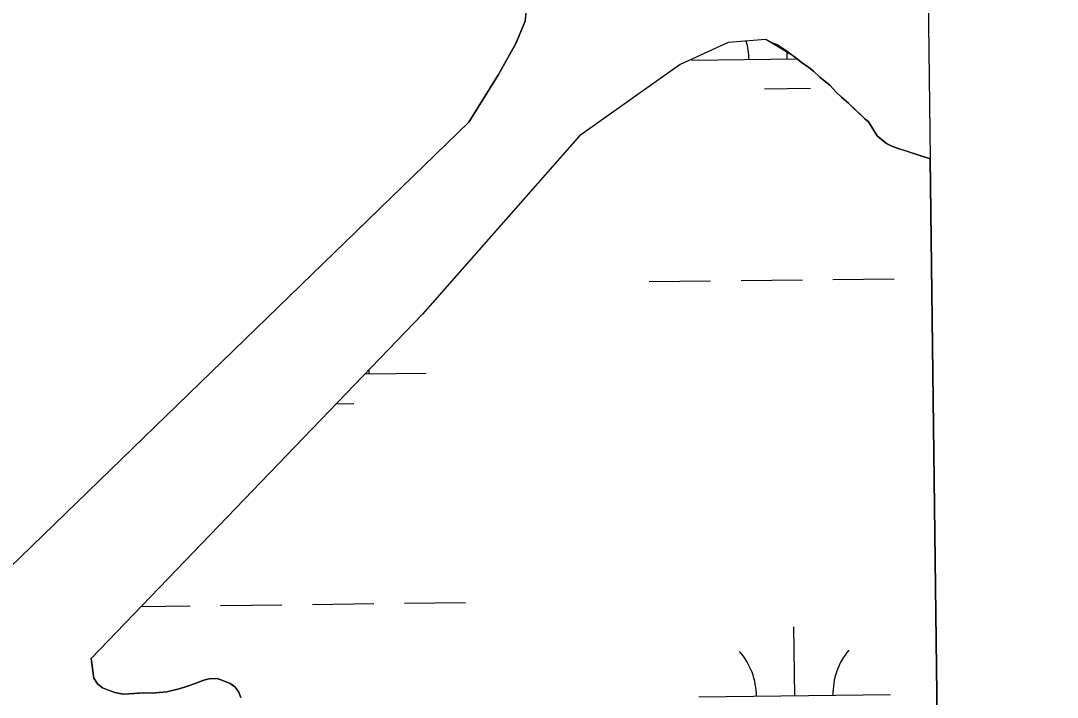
# Model space of a CAD drawing. Extents: x 3694830 to 3732949, y 415201 to 440970.
# Drawn here: x 3730274 to 3730816, y 426088 to 426442 of the extents above; entities that cross this region are included whole.
import ezdxf

# ---------------------------------------------------------------- set-up
doc = ezdxf.new("R2010")
doc.units = 0
for name, color, linetype in [('V-GRID-FRAM', 7, 'Continuous'), ('V-TOPO-SHOR', 7, 'Continuous'), ('V-WETL-SWMP', 7, 'Continuous')]:
    doc.layers.add(name, color=color, linetype=linetype)

msp = doc.modelspace()

# ---------------------------------------------------------------- linework, layer by layer
at = {"layer": 'V-GRID-FRAM'}
msp.add_lwpolyline([(3698844.69, 438797.54), (3730590.83, 439176.18), (3730815.62, 420995.11), (3699053.61, 420616.27), (3698844.69, 438797.54)], dxfattribs=at)
at = {"layer": 'V-TOPO-SHOR'}
for points in [[(3730204.84, 426095), (3730268.21, 426155.94), (3730508.25, 426388.72), (3730523.79, 426413.55), (3730532.69, 426429.8), (3730537.66, 426441.55), (3730540.65, 426463.58)], [(3730663.33, 426431.88), (3730643.69, 426430.26), (3730618.62, 426418.88), (3730566, 426381.63), (3730484.04, 426288.33), (3730310.95, 426108.56)], [(3730663.33, 426431.88), (3730666.54, 426430.36), (3730669.34, 426429.22), (3730672.16, 426427.3), (3730674.98, 426425.37), (3730678.21, 426423.06), (3730681.85, 426419.96), (3730685.88, 426417.26), (3730688.3, 426415.33), (3730691.54, 426412.22), (3730694.38, 426409.9), (3730696.8, 426407.96), (3730700.05, 426404.46), (3730702.89, 426401.74), (3730706.53, 426398.64), (3730709.36, 426395.92), (3730712.61, 426392.81), (3730715.04, 426390.48), (3730717.06, 426388.93), (3730721.58, 426381.48), (3730724.01, 426379.54), (3730726.43, 426377.61), (3730729.25, 426376.08), (3730732.45, 426374.96), (3730736.05, 426373.84), (3730739.64, 426372.73), (3730742.85, 426371.6), (3730747.64, 426370.12), (3730749.17, 426369.54)], [(3730389.07, 426088.09), (3730387.87, 426091.23), (3730386.02, 426093.67), (3730383.49, 426095.43), (3730380.07, 426096.94), (3730376.66, 426097.99), (3730372.6, 426097.91), (3730369.68, 426097.17), (3730366.09, 426095.74), (3730362.73, 426094.54), (3730359.59, 426093.57), (3730356.22, 426092.59), (3730353.3, 426091.85), (3730350.38, 426091.11), (3730346.32, 426090.8), (3730342.71, 426090.5), (3730338.64, 426090.64), (3730335.26, 426090.34), (3730330.75, 426090.02), (3730327.36, 426089.95), (3730323.28, 426090.77), (3730320.32, 426091.83), (3730316.9, 426093.12), (3730314.15, 426095.32), (3730312.28, 426098.21), (3730310.95, 426108.56)]]:
    msp.add_lwpolyline(points, dxfattribs=at)
at = {"layer": 'V-WETL-SWMP'}
for p, q in [((3730643.68, 426430.26), (3730618.62, 426418.88)), ((3730663.33, 426431.88), (3730643.68, 426430.26)), ((3730678.21, 426423.06), (3730663.33, 426431.88)), ((3730674.47, 426421.7), (3730674.43, 426425.3)), ((3730618.62, 426418.88), (3730566, 426381.63)), ((3730624.47, 426421.1), (3730679.73, 426421.76)), ((3730681.85, 426419.96), (3730678.21, 426423.06)), ((3730685.88, 426417.26), (3730681.85, 426419.96)), ((3730688.3, 426415.33), (3730685.88, 426417.26)), ((3730691.54, 426412.22), (3730688.3, 426415.33)), ((3730696.8, 426407.96), (3730691.54, 426412.22)), ((3730700.05, 426404.46), (3730696.8, 426407.96)), ((3730662.65, 426406.12), (3730686.65, 426406.41)), ((3730702.89, 426401.74), (3730700.05, 426404.46)), ((3730706.53, 426398.64), (3730702.89, 426401.74)), ((3730715.04, 426390.48), (3730706.53, 426398.64)), ((3730717.06, 426388.93), (3730715.04, 426390.48)), ((3730721.58, 426381.48), (3730717.06, 426388.93)), ((3730566, 426381.63), (3730484.05, 426288.33)), ((3730726.43, 426377.61), (3730721.58, 426381.48)), ((3730729.25, 426376.08), (3730726.43, 426377.61)), ((3730732.45, 426374.96), (3730729.25, 426376.08)), ((3730747.64, 426370.12), (3730732.45, 426374.96)), ((3730749.17, 426369.54), (3730747.64, 426370.12)), ((3730763.79, 425187.38), (3730749.17, 426369.54)), ((3730602.44, 426305.4), (3730634.44, 426305.78)), ((3730650.44, 426305.97), (3730682.44, 426306.35)), ((3730698.44, 426306.54), (3730730.43, 426306.92)), ((3730484.05, 426288.33), (3730310.95, 426108.56)), ((3730454.07, 426257.19), (3730485.94, 426257.57)), ((3730439.04, 426241.58), (3730448.13, 426241.69)), ((3730426.53, 426136.79), (3730458.53, 426137.17)), ((3730474.53, 426137.36), (3730506.53, 426137.74)), ((3730337.1, 426135.72), (3730362.54, 426136.02)), ((3730378.54, 426136.21), (3730410.54, 426136.6)), ((3730678.44, 426089.05), (3730678.01, 426125.04)), ((3730310.95, 426108.56), (3730312.28, 426098.21)), ((3730312.28, 426098.21), (3730314.15, 426095.32)), ((3730314.15, 426095.32), (3730316.9, 426093.12)), ((3730359.59, 426093.57), (3730362.73, 426094.54)), ((3730362.73, 426094.54), (3730366.09, 426095.74)), ((3730366.09, 426095.74), (3730369.68, 426097.17)), ((3730369.68, 426097.17), (3730372.6, 426097.91)), ((3730372.6, 426097.91), (3730376.66, 426097.99)), ((3730376.66, 426097.99), (3730380.07, 426096.94)), ((3730380.07, 426096.94), (3730383.49, 426095.43)), ((3730383.49, 426095.43), (3730386.02, 426093.68)), ((3730316.9, 426093.12), (3730323.28, 426090.77)), ((3730323.28, 426090.77), (3730327.36, 426089.95)), ((3730327.36, 426089.95), (3730330.75, 426090.02)), ((3730330.75, 426090.02), (3730338.64, 426090.64)), ((3730338.64, 426090.64), (3730342.71, 426090.5)), ((3730342.71, 426090.5), (3730350.38, 426091.11)), ((3730350.38, 426091.11), (3730356.22, 426092.59)), ((3730356.22, 426092.59), (3730359.59, 426093.57)), ((3730386.02, 426093.68), (3730387.87, 426091.23)), ((3730387.87, 426091.23), (3730389.07, 426088.09)), ((3730628.44, 426088.45), (3730728.43, 426089.64))]:
    msp.add_line(p, q, dxfattribs=at)
msp.add_lwpolyline([(3730539.13, 426463.8), (3730537.66, 426441.55), (3730532.69, 426429.8), (3730523.79, 426413.55), (3730508.25, 426388.72), (3730268.21, 426155.94)], dxfattribs=at)
for centre, start, end in [((3730619.23, 426421.51), 359.9115, 15.6789), ((3730491.18, 426258.11), 178.3169, 181.4552), ((3730623.19, 426088.86), 359.9115, 41.4552), ((3730733.67, 426090.18), 139.9115, 181.4552)]:
    msp.add_arc(centre, 35.25, start, end, dxfattribs=at)

doc.saveas('drawing.dxf')
